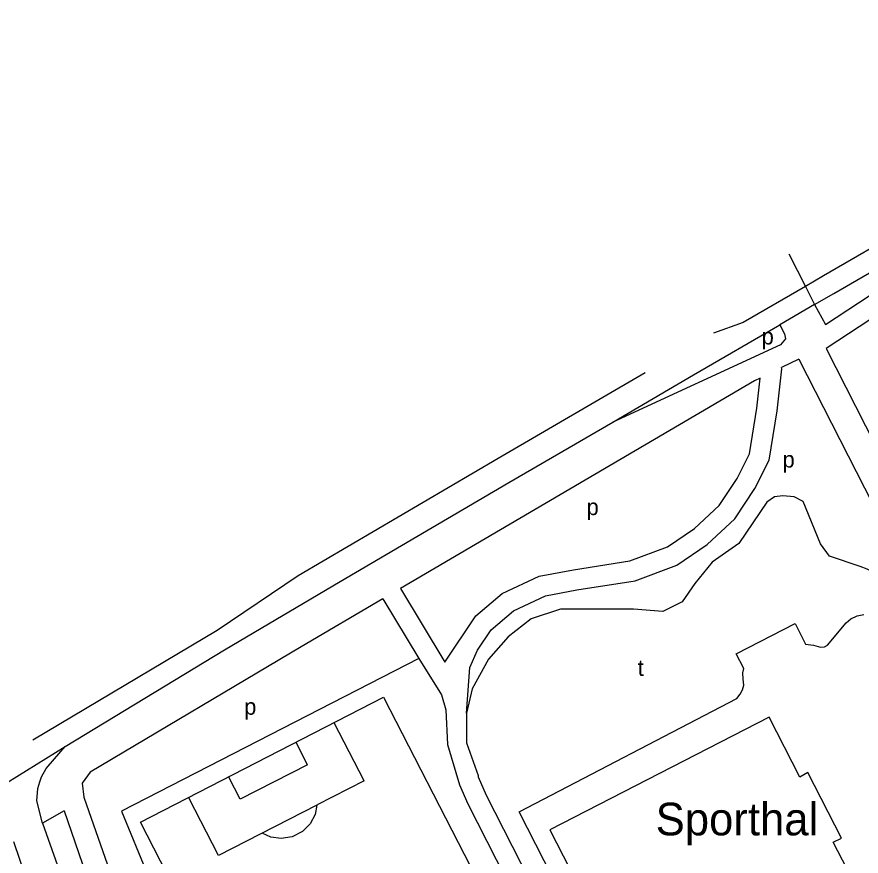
# Model space of a CAD drawing. Extents: x 158848 to 160613, y 385889 to 387762.
# Drawn here: x 159133.1 to 159340, y 387357.5 to 387563 of the extents above; entities that cross this region are included whole.
import ezdxf

# ---------------------------------------------------------------- set-up
doc = ezdxf.new("R2010")
doc.units = 0
for name, color, linetype in [('BLT_Basislijn', 7, 'Continuous'), ('BLT_Bebouwing', 7, 'Continuous'), ('BLT_Bebouwing_beschrifting', 7, 'Continuous'), ('BLT_Centroide', 7, 'Continuous'), ('BLT_Vlakafsluiter', 7, 'Continuous')]:
    doc.layers.add(name, color=color, linetype=linetype)

msp = doc.modelspace()

# ---------------------------------------------------------------- linework, layer by layer
at = {"layer": 'BLT_Basislijn'}
for p, q in [((159328.58, 387492.57), (159320.07, 387487.62)), ((159324.69, 387479.19), (159320.49, 387477.14)), ((159324.69, 387479.19), (159381.98, 387366.86)), ((159227.09, 387423.03), (159237.94, 387405)), ((159222.78, 387420.5), (159231.55, 387405.93)), ((159218.18, 387375.95), (159210.88, 387390.14)), ((159204.28, 387379.87), (159201.49, 387385.31)), ((159204.28, 387379.87), (159187.83, 387371.41)), ((159246.1, 387377.26), (159246.16, 387376.92)), ((159187.83, 387371.41), (159185.03, 387376.86)), ((159218.18, 387375.95), (159206.66, 387370.03)), ((159182.5, 387357.62), (159175.21, 387371.81)), ((159206.6, 387370), (159182.5, 387357.62)), ((159144.65, 387368.62), (159139.36, 387365.56)), ((159139.36, 387365.56), (159170.22, 387278.61))]:
    msp.add_line(p, q, dxfattribs=at)
for points in [[(159328.58, 387492.57), (159333.29, 387495.3), (159373.93, 387518.77), (159411.13, 387540.18), (159447.6, 387561.14), (159450.86, 387563.03)], [(159328.58, 387492.57), (159331.26, 387487.7), (159347.42, 387498.33), (159384.23, 387517.51), (159458.7, 387555.82)], [(159461.77, 387551.78), (159386.53, 387513.07), (159349.96, 387494.01), (159331.67, 387481.98), (159331.4, 387481.81)], [(159376.24, 387525.86), (159371.44, 387523.1), (159330.78, 387499.63), (159326.31, 387497.03)], [(159326.31, 387497.03), (159311.06, 387488.17), (159303.84, 387485.61)], [(159320.07, 387487.62), (159321.23, 387485.41), (159321.41, 387484.16), (159320.19, 387482.69), (159279.1, 387463.79)], [(159279.1, 387463.79), (159298.94, 387475.34), (159320.07, 387487.62)], [(159331.4, 387481.81), (159384.31, 387377.84), (159386.48, 387374.37), (159388.21, 387372.6), (159389.47, 387372.33), (159392.17, 387373.2), (159396.38, 387375.43)], [(159243.29, 387392.49), (159244.12, 387403.73), (159245.93, 387407.93), (159249.3, 387412.95), (159254.76, 387417.54), (159262.61, 387421.26), (159270.32, 387422.68), (159284.6, 387424.93), (159294.81, 387428.79), (159302.28, 387433.81), (159309.02, 387440.14), (159313.91, 387447.5), (159317.45, 387454.5), (159319.4, 387466.56), (159320.52, 387476.83), (159320.49, 387477.14)], [(159287.04, 387475.88), (159251.06, 387454.9), (159201.98, 387426.17), (159182.14, 387412.76), (159136.96, 387385.86)], [(159315.24, 387474.57), (159313.85, 387473.89), (159227.09, 387423.03)], [(159292.5, 387433.26), (159299.15, 387437.73), (159305.17, 387443.39), (159309.58, 387450.02), (159312.63, 387456.06), (159314.44, 387467.23), (159315.24, 387474.57)], [(159144.91, 387384.35), (159183.96, 387408.01), (159212.32, 387424.75), (159253.67, 387448.99), (159279.1, 387463.79)], [(159339.75, 387428.41), (159332.22, 387430.98), (159330, 387433.94), (159325.76, 387444.36), (159323.56, 387445.51), (159320.79, 387445.77), (159318.74, 387445.45), (159316.89, 387444.18), (159309.98, 387434.07), (159303.49, 387429.46), (159299.21, 387424.28), (159296.11, 387419.77), (159291.39, 387417.42), (159284.21, 387418.01), (159274.35, 387418.01), (159266.29, 387418.01), (159259.14, 387415.62), (159253.46, 387411.18), (159248.69, 387405.75), (159244.7, 387398.46), (159243.29, 387392.49)], [(159237.94, 387405), (159245.54, 387416.32), (159252.03, 387421.78), (159261.06, 387426.05), (159269.48, 387427.61), (159283.31, 387429.79), (159292.5, 387433.26)], [(159359.61, 387389.52), (159360.4, 387388.81), (159361.58, 387388.3), (159362.48, 387388.3), (159363.04, 387388.45), (159363.75, 387388.8), (159364.37, 387389.34), (159364.9, 387390.17), (159365.12, 387390.98), (159365.12, 387391.57), (159365.05, 387392.02), (159351.83, 387417.61), (159350.84, 387419.52), (159348.91, 387422.28), (159346.63, 387424.51), (159344.19, 387426.4), (159343.21, 387426.93), (159341.42, 387427.75), (159339.75, 387428.41)], [(159222.78, 387420.5), (159202.77, 387408.77), (159151.05, 387378.02), (159149.12, 387375.37), (159149.47, 387371.93), (159157.01, 387350.5), (159169.8, 387315.3), (159182.16, 387284.24)], [(159266.42, 387348.33), (159256.16, 387368.35), (159309.52, 387396.06), (159310.31, 387397.13), (159310.94, 387398.25), (159311.21, 387399.38), (159311.11, 387400.81), (159311.03, 387402.39), (159311.25, 387403.41), (159309.39, 387407.04), (159323.82, 387414.47), (159326.38, 387409.43), (159328.3, 387409.19), (159330, 387408.71), (159330.97, 387408.77), (159331.76, 387409.17), (159336.35, 387414.66), (159337.47, 387415.65), (159339.05, 387416.36), (159340.67, 387416.67)], [(159231.55, 387405.93), (159158.75, 387368.49), (159191.01, 387290.14)], [(159231.55, 387405.93), (159237.17, 387396.99), (159238.18, 387393.29), (159238.63, 387384.86), (159241.58, 387374.92), (159243.58, 387370.33), (159275.96, 387306.78)], [(159243.29, 387392.49), (159243.29, 387385.25), (159246.1, 387377.26)], [(159139.36, 387365.56), (159137.96, 387371.07), (159138.22, 387374.07), (159138.68, 387375.68), (159139.1, 387376.89), (159140.3, 387378.94), (159142.32, 387381.31), (159144.91, 387384.35)], [(159246.16, 387376.92), (159248.11, 387372.46), (159279.84, 387310.17), (159280.54, 387308.81), (159281.01, 387308.36), (159281.1, 387308.32)], [(159206.6, 387369.96), (159206.15, 387367.71), (159204.98, 387365.44), (159203.05, 387363.49), (159200.54, 387362.2), (159197.82, 387361.79), (159195.29, 387362.17), (159193.21, 387363.12)], [(159144.65, 387368.62), (159160.59, 387322.33), (159168.36, 387302.6), (159177.63, 387280.19), (159185.86, 387263.4), (159192.67, 387250)], [(159128.43, 387358.56), (159135.58, 387337.85), (159148.17, 387304.4), (159154.58, 387289.64), (159157.42, 387290.35), (159158.28, 387290.99), (159158.28, 387291.47), (159151.86, 387306.88), (159139.89, 387338.89), (159132.32, 387361.01)]]:
    msp.add_lwpolyline(points, dxfattribs=at)
msp.add_lwpolyline([(159222.94, 387396.39), (159268.58, 387307.57), (159209, 387276.96), (159163.36, 387365.78)], close=True, dxfattribs=at)
at = {"layer": 'BLT_Bebouwing'}
msp.add_lwpolyline([(159263.67, 387363.96), (159299.49, 387294.21), (159338.62, 387314.31), (159338.96, 387313.6), (159355.15, 387321.92), (159340.46, 387350.54), (159338.95, 387349.76), (159333.11, 387360.93), (159335.14, 387361.92), (159326.91, 387377.99), (159324.94, 387376.86), (159317.45, 387391.49)], close=True, dxfattribs=at)
at = {"layer": 'BLT_Vlakafsluiter'}
for p, q in [((159322.25, 387505.01), (159326.31, 387497.03)), ((159326.31, 387497.03), (159328.58, 387492.57)), ((159126.12, 387372.74), (159144.91, 387384.35))]:
    msp.add_line(p, q, dxfattribs=at)

# ---------------------------------------------------------------- texts
at = {"layer": 'BLT_Bebouwing_beschrifting'}
msp.add_text('Sporthal', height=8, dxfattribs=at).set_placement((159289.63, 387362.58))
at = {"layer": 'BLT_Centroide'}
for s, p in [('p', (159315.61, 387482.8)), ('p', (159320.73, 387452.65)), ('p', (159272.7, 387441.02)), ('t', (159285.24, 387401.62)), ('p', (159188.79, 387392.12))]:
    msp.add_text(s, height=4, dxfattribs=at).set_placement(p)

doc.saveas('drawing.dxf')
